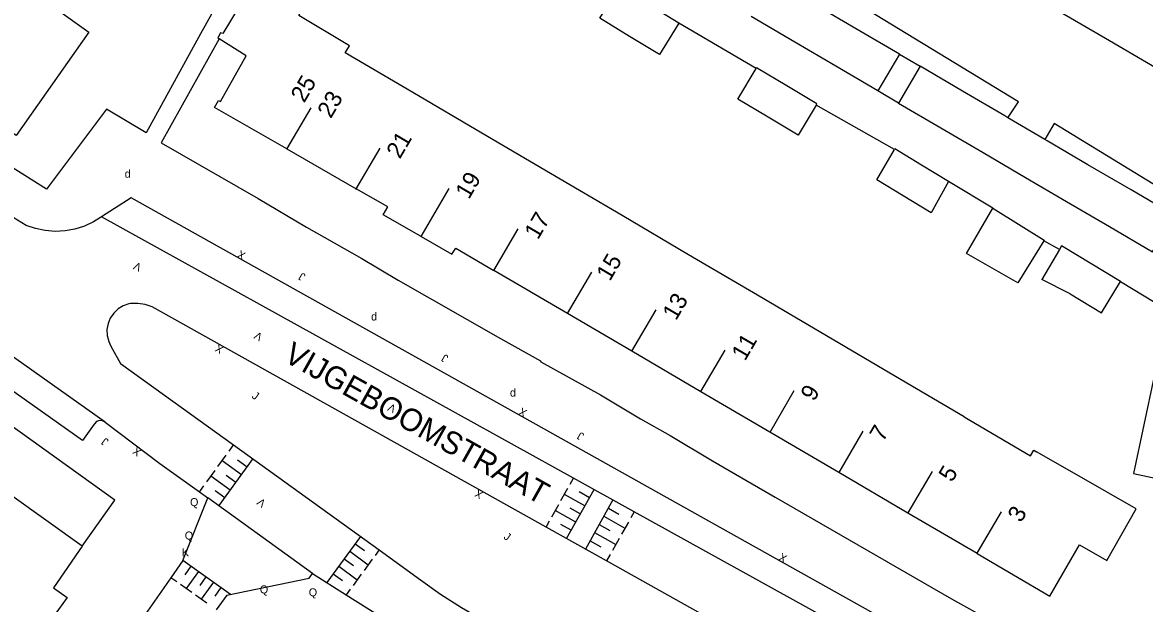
# Model space of a CAD drawing. Extents: x 134999 to 136502, y 457398 to 459002.
# Drawn here: x 135611.3 to 135681.4, y 457471.1 to 457507.4 of the extents above; entities that cross this region are included whole.
import ezdxf

# ---------------------------------------------------------------- set-up
doc = ezdxf.new("R2010")
doc.units = 0
for name, color, linetype in [('RI_DGTB_15', 7, 'Continuous'), ('RI_DGTB_29', 7, 'Continuous'), ('RI_DGTB_30', 7, 'Continuous'), ('RI_DGTB_31', 7, 'Continuous'), ('RI_DGTB_35', 7, 'Continuous'), ('RI_DGTB_36', 7, 'Continuous'), ('RI_DGTB_37', 7, 'Continuous'), ('RI_DGTB_4', 7, 'Continuous'), ('RI_DGTB_5', 7, 'Continuous'), ('RI_DGTB_53', 7, 'Continuous'), ('RI_DGTB_54', 7, 'Continuous'), ('RI_DGTB_6', 7, 'Continuous'), ('RI_DGTB_7', 7, 'Continuous')]:
    doc.layers.add(name, color=color, linetype=linetype)

msp = doc.modelspace()

# ---------------------------------------------------------------- linework, layer by layer
at = {"layer": 'RI_DGTB_15'}
for p, q in [((135627.824, 457499.489), (135629.341, 457502.078)), ((135632.138, 457496.962), (135633.655, 457499.551)), ((135636.212, 457494.025), (135637.969, 457497.024)), ((135640.766, 457491.908), (135642.283, 457494.497)), ((135645.374, 457489.202), (135646.891, 457491.791)), ((135649.394, 457486.854), (135650.911, 457489.443)), ((135653.708, 457484.327), (135655.225, 457486.916)), ((135658.022, 457481.8), (135659.539, 457484.389)), ((135662.336, 457479.273), (135663.853, 457481.862)), ((135666.65, 457476.746), (135668.167, 457479.335)), ((135670.964, 457474.219), (135672.481, 457476.808))]:
    msp.add_line(p, q, dxfattribs=at)
at = {"layer": 'RI_DGTB_31'}
for p, q in [((135623.517, 457479.639), (135624.04, 457480.359)), ((135624.214, 457480.599), (135624.475, 457480.959)), ((135623.598, 457477.199), (135625.688, 457480.079)), ((135624.991, 457479.119), (135623.778, 457479.999)), ((135625.34, 457479.599), (135624.733, 457480.039)), ((135622.82, 457478.679), (135623.343, 457479.399)), ((135624.295, 457478.159), (135623.082, 457479.039)), ((135624.643, 457478.639), (135624.036, 457479.079)), ((135645.528, 457478.538), (135645.741, 457478.917)), ((135622.385, 457478.079), (135622.646, 457478.439)), ((135644.957, 457477.523), (135645.385, 457478.284)), ((135645.302, 457475.145), (135647.023, 457478.207)), ((135623.946, 457477.679), (135623.34, 457478.119)), ((135646.449, 457477.185), (135645.171, 457477.904)), ((135646.735, 457477.693), (135646.096, 457478.052)), ((135648.205, 457477.553), (135646.487, 457474.482)), ((135644.387, 457476.508), (135644.815, 457477.269)), ((135645.879, 457476.17), (135644.601, 457476.888)), ((135646.164, 457476.678), (135645.525, 457477.037)), ((135647.92, 457477.043), (135648.582, 457476.672)), ((135649.532, 457476.816), (135649.316, 457476.429)), ((135644.023, 457475.86), (135644.244, 457476.254)), ((135647.634, 457476.533), (135648.959, 457475.792)), ((135649.173, 457476.174), (135648.745, 457475.409)), ((135645.593, 457475.662), (135644.954, 457476.022)), ((135647.064, 457475.512), (135648.389, 457474.771)), ((135647.349, 457476.023), (135648.011, 457475.652)), ((135632.432, 457475.27), (135630.328, 457472.391)), ((135632.099, 457474.814), (135632.676, 457474.393)), ((135646.778, 457475.002), (135647.441, 457474.632)), ((135648.603, 457475.154), (135648.175, 457474.389)), ((135631.756, 457474.344), (135632.909, 457473.501)), ((135633.591, 457474.434), (135633.338, 457474.089)), ((135648.032, 457474.134), (135647.812, 457473.741)), ((135624.304, 457471.647), (135621.33, 457473.77)), ((135621.834, 457473.41), (135621.453, 457472.876)), ((135631.069, 457473.405), (135632.223, 457472.562)), ((135631.412, 457473.875), (135631.989, 457473.453)), ((135633.167, 457473.854), (135632.652, 457473.149)), ((135620.955, 457472.425), (135620.578, 457472.694)), ((135622.302, 457473.077), (135621.539, 457472.008)), ((135622.769, 457472.743), (135622.388, 457472.209)), ((135630.726, 457472.935), (135631.302, 457472.513)), ((135632.48, 457472.914), (135631.965, 457472.209)), ((135621.89, 457471.758), (135621.189, 457472.258)), ((135623.236, 457472.41), (135622.474, 457471.342)), ((135623.703, 457472.077), (135623.322, 457471.543)), ((135631.794, 457471.974), (135631.536, 457471.622)), ((135622.824, 457471.092), (135622.123, 457471.592))]:
    msp.add_line(p, q, dxfattribs=at)
at = {"layer": 'RI_DGTB_4'}
for p, q in [((135627.829, 457499.499), (135632.165, 457497.009)), ((135645.374, 457489.202), (135640.764, 457491.904)), ((135649.391, 457486.849), (135645.374, 457489.202)), ((135653.704, 457484.321), (135649.391, 457486.849)), ((135658.018, 457481.793), (135653.704, 457484.321)), ((135662.332, 457479.265), (135658.018, 457481.793)), ((135666.645, 457476.738), (135662.332, 457479.265)), ((135615.046, 457474.668), (135610.65, 457477.812)), ((135670.959, 457474.21), (135666.645, 457476.738))]:
    msp.add_line(p, q, dxfattribs=at)
for points in [[(135625.57, 457509.629), (135623.827, 457506.712), (135623.687, 457506.77), (135623.509, 457506.444), (135623.594, 457506.391)], [(135615.455, 457506.808), (135610.919, 457500.343), (135606.442, 457503.537)], [(135627.829, 457499.499), (135623.309, 457502.094), (135623.565, 457502.537), (135623.69, 457502.46), (135625.28, 457505.33), (135623.594, 457506.391)], [(135636.212, 457494.025), (135633.856, 457495.388), (135634.13, 457495.881), (135632.165, 457497.009)], [(135636.212, 457494.025), (135638.138, 457492.911), (135638.38, 457493.301), (135640.764, 457491.904)], [(135670.959, 457474.21), (135675.51, 457471.543), (135677.354, 457474.752), (135679.075, 457473.764), (135680.91, 457476.997), (135677.196, 457479.127)], [(135615.046, 457474.668), (135613.24, 457472.068), (135614.108, 457471.449), (135611.782, 457468.237)]]:
    msp.add_lwpolyline(points, dxfattribs=at)
at = {"layer": 'RI_DGTB_5'}
for p, q in [((135670.643, 457511.307), (135679.238, 457506.274)), ((135679.238, 457506.274), (135687.725, 457501.304)), ((135640.003, 457500.496), (135635.695, 457503.032)), ((135644.312, 457497.959), (135640.003, 457500.496)), ((135648.775, 457495.332), (135644.312, 457497.959)), ((135652.929, 457492.887), (135648.775, 457495.332)), ((135657.238, 457490.351), (135652.929, 457492.887)), ((135661.546, 457487.815), (135657.238, 457490.351)), ((135665.855, 457485.279), (135661.546, 457487.815)), ((135670.164, 457482.743), (135665.855, 457485.279)), ((135677.196, 457479.127), (135674.684, 457480.568))]:
    msp.add_line(p, q, dxfattribs=at)
for points in [[(135631.641, 457506.003), (135628.576, 457507.835), (135629.756, 457509.809), (135626.751, 457511.604)], [(135613.115, 457508.475), (135615.455, 457506.808)], [(135635.695, 457503.032), (135631.474, 457505.516), (135631.743, 457505.942), (135631.641, 457506.003)], [(135670.164, 457482.743), (135674.293, 457480.312), (135674.5, 457480.674), (135674.684, 457480.568)]]:
    msp.add_lwpolyline(points, dxfattribs=at)
at = {"layer": 'RI_DGTB_53'}
for p, q in [((135616.479, 457482.412), (135604.868, 457490.623)), ((135621.33, 457473.77), (135622.89, 457477.69))]:
    msp.add_line(p, q, dxfattribs=at)
for points in [[(135665.915, 457467.74), (135665.758, 457467.86), (135665.658, 457468.033), (135665.634, 457468.231), (135665.549, 457469.878), (135618.095, 457496.435), (135616.251, 457495.255)], [(135616.251, 457495.255), (135616.186, 457495.213), (135615.748, 457494.942), (135615.182, 457494.678), (135614.588, 457494.489), (135613.974, 457494.377), (135613.351, 457494.344), (135612.729, 457494.392), (135612.118, 457494.518), (135611.528, 457494.722)], [(135645.741, 457478.917), (135616.251, 457495.255)], [(135616.479, 457482.412), (135616.309, 457482.502), (135616.118, 457482.515), (135615.937, 457482.451), (135615.798, 457482.319), (135615.781, 457482.292), (135615.061, 457481.272), (135604.239, 457488.916), (135604.963, 457489.941), (135605.052, 457490.111), (135605.065, 457490.303), (135605, 457490.484), (135604.868, 457490.623)], [(135644.023, 457475.86), (135619.408, 457489.629), (135618.972, 457489.774), (135618.518, 457489.842), (135618.06, 457489.829), (135617.954, 457489.815), (135617.599, 457489.691), (135617.277, 457489.495), (135617.005, 457489.236), (135616.793, 457488.925), (135616.651, 457488.577), (135616.586, 457488.206)], [(135616.586, 457488.206), (135616.6, 457487.83), (135616.694, 457487.465), (135616.833, 457487.176), (135617.431, 457486.095), (135624.5, 457480.994)], [(135624.5, 457480.994), (135633.591, 457474.434)], [(135619.9, 457479.83), (135622.372, 457478.061)], [(135649.532, 457476.817), (135645.741, 457478.917)], [(135622.372, 457478.061), (135622.89, 457477.69)], [(135665.915, 457467.74), (135649.532, 457476.817)], [(135647.812, 457473.741), (135644.023, 457475.86)], [(135633.591, 457474.434), (135636.181, 457472.565), (135637.438, 457471.664), (135638.74, 457470.829), (135640.084, 457470.063), (135641.465, 457469.367), (135642.881, 457468.743), (135644.326, 457468.194), (135645.799, 457467.72), (135647.216, 457467.341), (135658.469, 457464.698)], [(135621.33, 457473.77), (135620.578, 457472.694)], [(135659.632, 457467.129), (135647.812, 457473.741)], [(135620.578, 457472.694), (135618.974, 457470.399)], [(135624.083, 457471.601), (135629.22, 457472.67), (135629.43, 457472.96)], [(135629.43, 457472.96), (135631.537, 457471.623)], [(135624.083, 457471.601), (135623.406, 457470.676)], [(135631.537, 457471.623), (135633.549, 457470.347), (135634.052, 457469.992)]]:
    msp.add_lwpolyline(points, dxfattribs=at)
at = {"layer": 'RI_DGTB_54'}
for p, q in [((135657.165, 457504.533), (135652.317, 457507.374)), ((135665.806, 457499.462), (135660.913, 457502.242)), ((135676.113, 457493.222), (135675.125, 457493.753)), ((135616.479, 457482.412), (135619.9, 457479.83)), ((135629.43, 457472.96), (135622.89, 457477.69))]:
    msp.add_line(p, q, dxfattribs=at)
for points in [[(135627.117, 457521.737), (135627.514, 457521.481), (135629.911, 457520.101), (135622.426, 457506.692), (135619.035, 457500.507), (135616.559, 457501.995), (135612.806, 457496.985), (135608.729, 457499.548), (135604.059, 457502.67), (135591.362, 457511.707), (135573.562, 457524.581), (135574.705, 457526.179)], [(135672.882, 457501.453), (135673.561, 457502.438), (135661.641, 457509.721), (135660.911, 457508.472)], [(135611.528, 457494.722), (135610.457, 457495.384), (135605.73, 457498.501), (135596.621, 457504.834), (135593.504, 457507.052)], [(135623.594, 457506.391), (135619.981, 457499.892), (135626.03, 457496.406), (135629.05, 457494.613), (135632.505, 457492.66), (135634.793, 457491.291), (135641.176, 457487.647), (135643.681, 457486.243), (135643.708, 457486.199), (135647.429, 457484.122), (135649.921, 457482.626), (135651.779, 457481.58), (135654.437, 457480.005), (135658.342, 457477.729), (135669.363, 457471.378), (135671.758, 457470.04), (135673.979, 457468.755), (135677.252, 457466.708), (135684.365, 457465.058)], [(135687.725, 457501.304), (135684.46, 457495.78), (135675.78, 457501.082), (135675.203, 457500.093)], [(135615.046, 457474.668), (135617.087, 457477.543), (135610.341, 457482.383), (135601.229, 457488.886), (135586.835, 457499.225), (135582.976, 457493.98), (135583.046, 457493.841)], [(135671.939, 457495.788), (135669.169, 457497.46)], [(135679.926, 457491.213), (135682.086, 457489.909), (135682.663, 457490.854)]]:
    msp.add_lwpolyline(points, dxfattribs=at)
at = {"layer": 'RI_DGTB_6'}
for p, q in [((135666.114, 457505.421), (135664.769, 457503.125)), ((135667.398, 457504.668), (135666.054, 457502.372)), ((135675.203, 457500.093), (135672.882, 457501.453)), ((135676.774, 457490.44), (135675.014, 457491.347))]:
    msp.add_line(p, q, dxfattribs=at)
for points in [[(135649.251, 457506.539), (135647.387, 457507.68), (135648.552, 457509.578)], [(135652.317, 457507.374), (135650.456, 457508.512)], [(135663.472, 457506.97), (135660.911, 457508.472)], [(135659.565, 457506.176), (135656.84, 457507.773)], [(135652.317, 457507.374), (135651.107, 457505.404), (135649.251, 457506.539)], [(135666.114, 457505.421), (135663.472, 457506.97)], [(135662.126, 457504.674), (135659.565, 457506.176)], [(135657.903, 457501.49), (135656.017, 457502.62), (135657.165, 457504.533)], [(135659.072, 457503.441), (135657.187, 457504.57), (135657.165, 457504.533)], [(135664.769, 457503.125), (135662.126, 457504.674)], [(135670.044, 457503.117), (135667.398, 457504.668)], [(135660.913, 457502.242), (135660.956, 457502.313), (135659.072, 457503.441)], [(135672.691, 457501.565), (135670.044, 457503.117)], [(135660.913, 457502.242), (135659.786, 457500.363), (135657.903, 457501.49)], [(135666.054, 457502.372), (135668.698, 457500.822)], [(135672.882, 457501.453), (135672.691, 457501.565)], [(135668.698, 457500.822), (135671.345, 457499.27)], [(135675.337, 457500.015), (135675.203, 457500.093)], [(135677.893, 457498.517), (135675.337, 457500.015)], [(135666.337, 457496.576), (135664.698, 457497.576), (135665.806, 457499.462)], [(135667.498, 457498.48), (135665.827, 457499.499), (135665.806, 457499.462)], [(135671.345, 457499.27), (135673.99, 457497.719)], [(135669.169, 457497.46), (135667.498, 457498.48)], [(135680.583, 457496.94), (135677.893, 457498.517)], [(135669.169, 457497.46), (135668.087, 457495.508), (135666.337, 457496.576)], [(135673.99, 457497.719), (135676.547, 457496.22)], [(135679.236, 457494.643), (135681.927, 457493.065), (135683.273, 457495.363), (135680.583, 457496.94)], [(135670.308, 457492.97), (135671.939, 457495.788)], [(135671.939, 457495.788), (135675.158, 457493.807), (135675.125, 457493.753)], [(135676.547, 457496.22), (135679.236, 457494.643)], [(135675.125, 457493.753), (135673.5, 457491.123), (135670.308, 457492.97)], [(135676.113, 457493.222), (135675.014, 457491.347)], [(135679.926, 457491.213), (135676.244, 457493.446), (135676.113, 457493.222)], [(135676.774, 457490.44), (135678.736, 457489.253), (135679.926, 457491.213)], [(135680.73, 457479.207), (135683.846, 457478.54), (135685.144, 457484.596), (135682.037, 457485.29), (135680.73, 457479.207)]]:
    msp.add_lwpolyline(points, dxfattribs=at)
at = {"layer": 'RI_DGTB_7'}
for p, q in [((135666.114, 457505.421), (135667.398, 457504.668)), ((135666.054, 457502.372), (135664.769, 457503.125))]:
    msp.add_line(p, q, dxfattribs=at)

# ---------------------------------------------------------------- texts
at = {"layer": 'RI_DGTB_29'}
for p in [(135617.695, 457497.701), (135633.091, 457488.775), (135641.771, 457484.016)]:
    msp.add_text('d', height=0.5, dxfattribs=at).set_placement(p)
at = {"layer": 'RI_DGTB_30'}
for s, height, rotation, p in [('X', 0.5, 330.76697, (135624.666, 457492.759)), ('V', 0.5, 154.09234, (135618.795, 457492.257)), ('V', 0.5, 150.25395, (135626.357, 457487.889)), ('X', 0.5, 150.76614, (135623.921, 457487.105)), ('V', 0.5, 152.81773, (135634.698, 457483.409)), ('X', 0.5, 330.76697, (135642.25, 457482.919)), ('X', 0.499, 144.51169, (135618.787, 457480.647)), ('X', 0.5, 150.76614, (135640.143, 457478.026)), ('V', 0.5, 142.94227, (135626.561, 457477.439)), ('K', 0.5, 359.99963, (135621.27, 457474.03)), ('X', 0.5, 330.76697, (135658.507, 457473.82))]:
    msp.add_text(s, height=height, rotation=rotation, dxfattribs=at).set_placement(p)
at = {"layer": 'RI_DGTB_31'}
for s, height, rotation, p in [('J', 0.499, 149.95524, (135629.036, 457491.633)), ('J', 0.499, 149.95524, (135637.964, 457486.538)), ('J', 0.5, 324.18567, (135625.595, 457483.968)), ('J', 0.499, 149.95524, (135646.446, 457481.672)), ('J', 0.499, 144.51169, (135616.736, 457481.294)), ('Q', 0.5, 359.99963, (135621.78, 457477.17)), ('Q', 0.5, 359.99963, (135621.45, 457475.08)), ('J', 0.5, 324.18567, (135641.328, 457475.163)), ('Q', 0.5, 359.99963, (135626.14, 457471.71)), ('Q', 0.5, 359.99963, (135629.2, 457471.53))]:
    msp.add_text(s, height=height, rotation=rotation, dxfattribs=at).set_placement(p)
at = {"layer": 'RI_DGTB_35'}
for s, rotation, p in [('25', 59.6499, (135628.913, 457502.337)), ('3', 59.64, (135673.717, 457476.089))]:
    msp.add_text(s, height=1.054, rotation=rotation, dxfattribs=at).set_placement(p)
at = {"layer": 'RI_DGTB_36'}
for s, p in [('23', (135630.577, 457501.359)), ('21', (135634.89, 457498.831)), ('19', (135639.204, 457496.304)), ('17', (135643.519, 457493.778)), ('15', (135648.015, 457491.185)), ('13', (135652.147, 457488.724)), ('11', (135656.461, 457486.198)), ('9', (135660.775, 457483.67)), ('7', (135665.088, 457481.143)), ('5', (135669.402, 457478.615))]:
    msp.add_text(s, height=1.054, rotation=59.64, dxfattribs=at).set_placement(p)
at = {"layer": 'RI_DGTB_37'}
msp.add_text('VIJGEBOOMSTRAAT', height=1.4, rotation=330.73128, dxfattribs=at).set_placement((135627.548, 457486.274))

doc.saveas('drawing.dxf')
